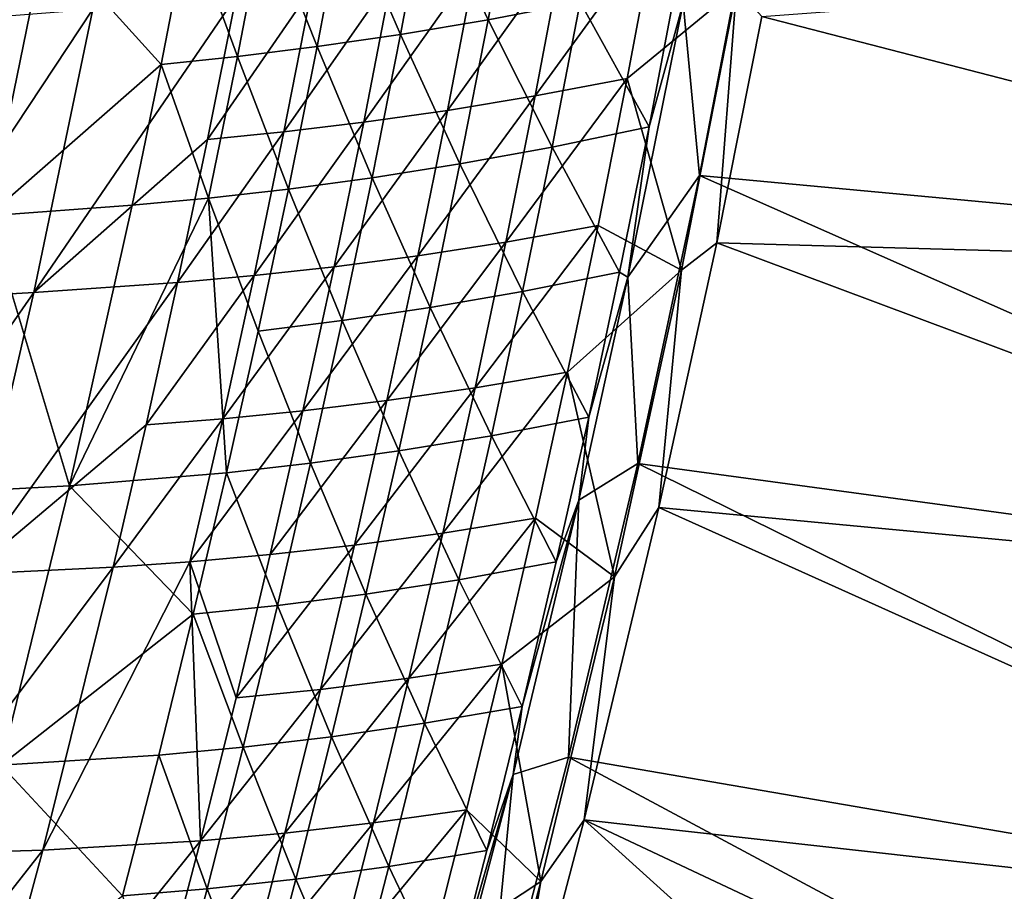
# Model space of a CAD drawing. Header units: metres. Extents: x 0 to 1400, y -1400 to 0.
# Tile 259 of 346: x 1278 to 1327, y -679 to -636. Entities that reach past the tile are written whole.
import ezdxf

# ---------------------------------------------------------------- set-up
doc = ezdxf.new("R2010")
doc.units = ezdxf.units.M

msp = doc.modelspace()

# ---------------------------------------------------------------- linework, layer by layer
at = {"layer": 'None'}
for points in [[(1311.986206, -643.51123, -29.544428), (1314.901489, -628.284851, -29.544502), (1311.175903, -634.998047, -30.960037)], [(1314.901489, -628.284851, -29.544502), (1311.986206, -643.51123, -29.544428), (1362.964233, -648.2547)], [(1314.901489, -628.284851, -29.544502), (1362.964233, -648.2547), (1365.928101, -631.833923)], [(1301.573608, -635.832825, -88.108795), (1302.894165, -628.717651, -88.106697), (1298.584839, -629.481323, -116.026657)], [(1306.109253, -634.959412, -60.209476), (1302.894165, -628.717651, -88.106697), (1301.573608, -635.832825, -88.108795)], [(1297.254028, -636.55658, -116.029518), (1298.584839, -629.481323, -116.026657), (1294.476196, -630.114075, -143.963852)], [(1301.573608, -635.832825, -88.108795), (1298.584839, -629.481323, -116.026657), (1297.254028, -636.55658, -116.029518)], [(1294.476196, -630.114075, -143.963852), (1290.552856, -630.635315, -171.918106), (1293.136108, -637.150024, -143.967316)], [(1294.476196, -630.114075, -143.963852), (1293.136108, -637.150024, -143.967316), (1297.254028, -636.55658, -116.029518)], [(1290.552856, -630.635315, -171.918106), (1286.799805, -631.064453, -199.886383), (1289.204224, -637.632874, -171.922058)], [(1290.552856, -630.635315, -171.918106), (1289.204224, -637.632874, -171.922058), (1293.136108, -637.150024, -143.967316)], [(1285.443237, -638.024719, -199.890701), (1286.799805, -631.064453, -199.886383), (1279.744141, -631.723572, -255.849762)], [(1286.799805, -631.064453, -199.886383), (1285.443237, -638.024719, -199.890701), (1289.204224, -637.632874, -171.922058)], [(1279.744141, -631.723572, -255.849762), (1273.187012, -632.246582, -311.832367), (1276.929321, -645.487915, -255.858932)], [(1276.929321, -645.487915, -255.858932), (1285.443237, -638.024719, -199.890701), (1279.744141, -631.723572, -255.849762)], [(1309.777222, -631.448425, -60.682461), (1308.421997, -638.716919, -60.683559), (1303.882935, -639.579468, -88.564827)], [(1309.777222, -631.448425, -60.682461), (1303.882935, -639.579468, -88.564827), (1305.24939, -632.352173, -88.562683)], [(1313.814819, -634.280334, -32.845055), (1308.421997, -638.716919, -60.683559), (1309.777222, -631.448425, -60.682461)], [(1366.715942, -631.816406, -3), (1363.752075, -648.25647, -3), (1315.054199, -635.656494, -32.12962)], [(1303.882935, -639.579468, -88.564827), (1299.560181, -640.292419, -116.468582), (1305.24939, -632.352173, -88.562683)], [(1305.24939, -632.352173, -88.562683), (1299.560181, -640.292419, -116.468582), (1300.93689, -633.105835, -116.465584)], [(1300.93689, -633.105835, -116.465584), (1295.438965, -640.875366, -144.390747), (1296.825073, -633.72876, -144.38707)], [(1299.560181, -640.292419, -116.468582), (1295.438965, -640.875366, -144.390747), (1300.93689, -633.105835, -116.465584)], [(1296.825073, -633.72876, -144.38707), (1291.504028, -641.347595, -172.330124), (1292.898926, -634.240051, -172.325912)], [(1296.825073, -633.72876, -144.38707), (1295.438965, -640.875366, -144.390747), (1291.504028, -641.347595, -172.330124)], [(1292.898926, -634.240051, -172.325912), (1291.504028, -641.347595, -172.330124), (1287.740234, -641.72876, -200.284134)], [(1292.898926, -634.240051, -172.325912), (1287.740234, -641.72876, -200.284134), (1289.143188, -634.659241, -200.279541)], [(1309.498535, -641.100525, -32.350086), (1310.872803, -633.91748, -32.349869), (1306.109253, -634.959412, -60.209476)], [(1313.814819, -634.280334, -32.845055), (1311.090088, -648.171143, -32.845058), (1308.421997, -638.716919, -60.683559)], [(1311.175903, -634.998047, -30.960037), (1310.872803, -633.91748, -32.349869), (1309.498535, -641.100525, -32.350086)], [(1313.814819, -634.280334, -32.845055), (1312.8302, -646.817078, -32.129559), (1311.090088, -648.171143, -32.845058)], [(1315.054199, -635.656494, -32.12962), (1312.8302, -646.817078, -32.129559), (1313.814819, -634.280334, -32.845055)], [(1279.172485, -649.275085, -256.22934), (1282.082031, -635.299438, -256.219574), (1289.143188, -634.659241, -200.279541)], [(1289.143188, -634.659241, -200.279541), (1287.740234, -641.72876, -200.284134), (1279.172485, -649.275085, -256.22934)], [(1304.723511, -642.101257, -60.210629), (1306.109253, -634.959412, -60.209476), (1301.573608, -635.832825, -88.108795)], [(1309.498535, -641.100525, -32.350086), (1306.109253, -634.959412, -60.209476), (1304.723511, -642.101257, -60.210629)], [(1308.456177, -648.510681, -30.959549), (1311.175903, -634.998047, -30.960037), (1309.498535, -641.100525, -32.350086)], [(1308.456177, -648.510681, -30.959549), (1311.986206, -643.51123, -29.544428), (1311.175903, -634.998047, -30.960037)], [(1272.585083, -649.650757, -312.192413), (1282.082031, -635.299438, -256.219574), (1279.172485, -649.275085, -256.22934)], [(1272.585083, -649.650757, -312.192413), (1275.519653, -635.805298, -312.182953), (1282.082031, -635.299438, -256.219574)], [(1363.752075, -648.25647, -3), (1312.8302, -646.817078, -32.129559), (1315.054199, -635.656494, -32.12962)], [(1300.177246, -642.933838, -88.110825), (1301.573608, -635.832825, -88.108795), (1297.254028, -636.55658, -116.029518)], [(1304.723511, -642.101257, -60.210629), (1301.573608, -635.832825, -88.108795), (1300.177246, -642.933838, -88.110825)], [(1293.136108, -637.150024, -143.967316), (1295.848022, -643.61731, -116.032288), (1297.254028, -636.55658, -116.029518)], [(1297.254028, -636.55658, -116.029518), (1295.848022, -643.61731, -116.032288), (1300.177246, -642.933838, -88.110825)], [(1293.136108, -637.150024, -143.967316), (1289.204224, -637.632874, -171.922058), (1291.721069, -644.171265, -143.970673)], [(1291.721069, -644.171265, -143.970673), (1295.848022, -643.61731, -116.032288), (1293.136108, -637.150024, -143.967316)], [(1289.204224, -637.632874, -171.922058), (1285.443237, -638.024719, -199.890701), (1287.781006, -644.615601, -171.925873)], [(1289.204224, -637.632874, -171.922058), (1287.781006, -644.615601, -171.925873), (1291.721069, -644.171265, -143.970673)], [(1284.012451, -644.969971, -199.894882), (1285.443237, -638.024719, -199.890701), (1276.929321, -645.487915, -255.858932)], [(1285.443237, -638.024719, -199.890701), (1284.012451, -644.969971, -199.894882), (1287.781006, -644.615601, -171.925873)], [(1308.421997, -638.716919, -60.683559), (1302.439941, -646.788208, -88.566902), (1303.882935, -639.579468, -88.564827)], [(1308.421997, -638.716919, -60.683559), (1306.989502, -645.967285, -60.684635), (1302.439941, -646.788208, -88.566902)], [(1311.090088, -648.171143, -32.845058), (1306.989502, -645.967285, -60.684635), (1308.421997, -638.716919, -60.683559)], [(1303.882935, -639.579468, -88.564827), (1302.439941, -646.788208, -88.566902), (1298.1073, -647.460205, -116.471489)], [(1298.1073, -647.460205, -116.471489), (1299.560181, -640.292419, -116.468582), (1303.882935, -639.579468, -88.564827)], [(1295.438965, -640.875366, -144.390747), (1299.560181, -640.292419, -116.468582), (1293.976929, -648.002869, -144.394318)], [(1299.560181, -640.292419, -116.468582), (1298.1073, -647.460205, -116.471489), (1293.976929, -648.002869, -144.394318)], [(1295.438965, -640.875366, -144.390747), (1290.033691, -648.435791, -172.334198), (1291.504028, -641.347595, -172.330124)], [(1295.438965, -640.875366, -144.390747), (1293.976929, -648.002869, -144.394318), (1290.033691, -648.435791, -172.334198)], [(1291.504028, -641.347595, -172.330124), (1286.262085, -648.77887, -200.288605), (1287.740234, -641.72876, -200.284134)], [(1291.504028, -641.347595, -172.330124), (1290.033691, -648.435791, -172.334198), (1286.262085, -648.77887, -200.288605)], [(1308.047852, -648.269653, -32.350319), (1309.498535, -641.100525, -32.350086), (1304.723511, -642.101257, -60.210629)], [(1308.456177, -648.510681, -30.959549), (1309.498535, -641.100525, -32.350086), (1308.047852, -648.269653, -32.350319)], [(1287.740234, -641.72876, -200.284134), (1286.262085, -648.77887, -200.288605), (1279.172485, -649.275085, -256.22934)], [(1303.262085, -649.228821, -60.211765), (1304.723511, -642.101257, -60.210629), (1300.177246, -642.933838, -88.110825)], [(1308.047852, -648.269653, -32.350319), (1304.723511, -642.101257, -60.210629), (1303.262085, -649.228821, -60.211765)], [(1295.848022, -643.61731, -116.032288), (1298.705933, -650.020203, -88.112793), (1300.177246, -642.933838, -88.110825)], [(1300.177246, -642.933838, -88.110825), (1298.705933, -650.020203, -88.112793), (1303.262085, -649.228821, -60.211765)], [(1294.367432, -650.663086, -116.03495), (1295.848022, -643.61731, -116.032288), (1291.721069, -644.171265, -143.970673)], [(1295.848022, -643.61731, -116.032288), (1294.367432, -650.663086, -116.03495), (1298.705933, -650.020203, -88.112793)], [(1308.945679, -657.710388, -29.544334), (1311.986206, -643.51123, -29.544428), (1308.456177, -648.510681, -30.959549)], [(1311.986206, -643.51123, -29.544428), (1308.945679, -657.710388, -29.544334), (1359.631348, -664.604553)], [(1311.986206, -643.51123, -29.544428), (1359.631348, -664.604553), (1362.964233, -648.2547)], [(1291.721069, -644.171265, -143.970673), (1287.781006, -644.615601, -171.925873), (1290.231934, -651.177307, -143.973907)], [(1290.231934, -651.177307, -143.973907), (1294.367432, -650.663086, -116.03495), (1291.721069, -644.171265, -143.970673)], [(1288.669556, -658.167542, -143.977005), (1287.781006, -644.615601, -171.925873), (1280.931152, -658.81311, -199.902756)], [(1287.781006, -644.615601, -171.925873), (1284.012451, -644.969971, -199.894882), (1280.931152, -658.81311, -199.902756)], [(1290.231934, -651.177307, -143.973907), (1287.781006, -644.615601, -171.925873), (1288.669556, -658.167542, -143.977005)], [(1280.931152, -658.81311, -199.902756), (1284.012451, -644.969971, -199.894882), (1276.929321, -645.487915, -255.858932)], [(1276.929321, -645.487915, -255.858932), (1273.822266, -659.188904, -255.867447), (1280.931152, -658.81311, -199.902756)], [(1306.989502, -645.967285, -60.684635), (1300.920898, -653.97821, -88.568916), (1302.439941, -646.788208, -88.566902)], [(1306.989502, -645.967285, -60.684635), (1305.480469, -653.199219, -60.685692), (1300.920898, -653.97821, -88.568916)], [(1306.989502, -645.967285, -60.684635), (1311.090088, -648.171143, -32.845058), (1305.480469, -653.199219, -60.685692)], [(1302.439941, -646.788208, -88.566902), (1296.578979, -654.608826, -116.474304), (1298.1073, -647.460205, -116.471489)], [(1302.439941, -646.788208, -88.566902), (1300.920898, -653.97821, -88.568916), (1296.578979, -654.608826, -116.474304)], [(1360.418579, -664.625549, -3), (1309.983398, -659.885132, -32.129471), (1312.8302, -646.817078, -32.129559)], [(1312.8302, -646.817078, -32.129559), (1309.983398, -659.885132, -32.129471), (1311.090088, -648.171143, -32.845058)], [(1363.752075, -648.25647, -3), (1360.418579, -664.625549, -3), (1312.8302, -646.817078, -32.129559)], [(1298.1073, -647.460205, -116.471489), (1296.578979, -654.608826, -116.474304), (1292.439941, -655.111023, -144.397781)], [(1293.976929, -648.002869, -144.394318), (1298.1073, -647.460205, -116.471489), (1292.439941, -655.111023, -144.397781)], [(1293.976929, -648.002869, -144.394318), (1292.439941, -655.111023, -144.397781), (1288.488525, -655.504456, -172.338165)], [(1293.976929, -648.002869, -144.394318), (1288.488525, -655.504456, -172.338165), (1290.033691, -648.435791, -172.334198)], [(1306.521606, -655.4245, -32.350571), (1308.047852, -648.269653, -32.350319), (1303.262085, -649.228821, -60.211765)], [(1311.090088, -648.171143, -32.845058), (1307.789307, -663.293152, -32.845097), (1305.480469, -653.199219, -60.685692)], [(1306.521606, -655.4245, -32.350571), (1308.456177, -648.510681, -30.959549), (1308.047852, -648.269653, -32.350319)], [(1311.090088, -648.171143, -32.845058), (1309.983398, -659.885132, -32.129471), (1307.789307, -663.293152, -32.845097)], [(1286.262085, -648.77887, -200.288605), (1275.966309, -663.170959, -256.238525), (1279.172485, -649.275085, -256.22934)], [(1286.262085, -648.77887, -200.288605), (1284.709351, -655.809265, -200.292923), (1275.966309, -663.170959, -256.238525)], [(1290.033691, -648.435791, -172.334198), (1284.709351, -655.809265, -200.292923), (1286.262085, -648.77887, -200.288605)], [(1290.033691, -648.435791, -172.334198), (1288.488525, -655.504456, -172.338165), (1284.709351, -655.809265, -200.292923)], [(1306.032227, -659.520203, -30.959152), (1308.456177, -648.510681, -30.959549), (1306.521606, -655.4245, -32.350571)], [(1306.032227, -659.520203, -30.959152), (1308.945679, -657.710388, -29.544334), (1308.456177, -648.510681, -30.959549)], [(1279.172485, -649.275085, -256.22934), (1275.966309, -663.170959, -256.238525), (1269.355103, -663.415649, -312.201294)], [(1269.355103, -663.415649, -312.201294), (1272.585083, -649.650757, -312.192413), (1279.172485, -649.275085, -256.22934)], [(1303.262085, -649.228821, -60.211765), (1298.705933, -650.020203, -88.112793), (1301.72583, -656.341553, -60.212887)], [(1306.521606, -655.4245, -32.350571), (1303.262085, -649.228821, -60.211765), (1301.72583, -656.341553, -60.212887)], [(1298.705933, -650.020203, -88.112793), (1294.367432, -650.663086, -116.03495), (1297.160278, -657.09137, -88.1147)], [(1301.72583, -656.341553, -60.212887), (1298.705933, -650.020203, -88.112793), (1297.160278, -657.09137, -88.1147)], [(1294.367432, -650.663086, -116.03495), (1290.231934, -651.177307, -143.973907), (1292.81311, -657.693359, -116.037521)], [(1297.160278, -657.09137, -88.1147), (1294.367432, -650.663086, -116.03495), (1292.81311, -657.693359, -116.037521)], [(1292.81311, -657.693359, -116.037521), (1290.231934, -651.177307, -143.973907), (1288.669556, -658.167542, -143.977005)], [(1305.480469, -653.199219, -60.685692), (1299.326538, -661.149048, -88.570862), (1300.920898, -653.97821, -88.568916)], [(1303.895386, -660.412415, -60.686726), (1299.326538, -661.149048, -88.570862), (1305.480469, -653.199219, -60.685692)], [(1305.480469, -653.199219, -60.685692), (1307.789307, -663.293152, -32.845097), (1303.895386, -660.412415, -60.686726)], [(1300.920898, -653.97821, -88.568916), (1294.97583, -661.738098, -116.477028), (1296.578979, -654.608826, -116.474304)], [(1300.920898, -653.97821, -88.568916), (1299.326538, -661.149048, -88.570862), (1294.97583, -661.738098, -116.477028)], [(1296.578979, -654.608826, -116.474304), (1290.828491, -662.199524, -144.401123), (1292.439941, -655.111023, -144.397781)], [(1296.578979, -654.608826, -116.474304), (1294.97583, -661.738098, -116.477028), (1290.828491, -662.199524, -144.401123)], [(1292.439941, -655.111023, -144.397781), (1290.828491, -662.199524, -144.401123), (1286.869385, -662.553284, -172.341995)], [(1292.439941, -655.111023, -144.397781), (1286.869385, -662.553284, -172.341995), (1288.488525, -655.504456, -172.338165)], [(1288.488525, -655.504456, -172.338165), (1286.869385, -662.553284, -172.341995), (1283.082886, -662.81958, -200.297104)], [(1288.488525, -655.504456, -172.338165), (1283.082886, -662.81958, -200.297104), (1284.709351, -655.809265, -200.292923)], [(1304.920654, -662.564453, -32.350838), (1306.521606, -655.4245, -32.350571), (1301.72583, -656.341553, -60.212887)], [(1304.920654, -662.564453, -32.350838), (1306.032227, -659.520203, -30.959152), (1306.521606, -655.4245, -32.350571)], [(1284.709351, -655.809265, -200.292923), (1283.082886, -662.81958, -200.297104), (1275.966309, -663.170959, -256.238525)], [(1301.72583, -656.341553, -60.212887), (1297.160278, -657.09137, -88.1147), (1300.115479, -663.438965, -60.213993)], [(1300.115479, -663.438965, -60.213993), (1304.920654, -662.564453, -32.350838), (1301.72583, -656.341553, -60.212887)], [(1295.54126, -664.14679, -88.116539), (1297.160278, -657.09137, -88.1147), (1292.81311, -657.693359, -116.037521)], [(1297.160278, -657.09137, -88.1147), (1295.54126, -664.14679, -88.116539), (1300.115479, -663.438965, -60.213993)], [(1292.81311, -657.693359, -116.037521), (1288.669556, -658.167542, -143.977005), (1291.185791, -664.707581, -116.039978)], [(1291.185791, -664.707581, -116.039978), (1295.54126, -664.14679, -88.116539), (1292.81311, -657.693359, -116.037521)], [(1308.945679, -657.710388, -29.544334), (1305.527222, -672.196655, -29.544212), (1355.937378, -680.876648)], [(1305.527222, -672.196655, -29.544212), (1308.945679, -657.710388, -29.544334), (1306.032227, -659.520203, -30.959152)], [(1308.945679, -657.710388, -29.544334), (1355.937378, -680.876648), (1359.631348, -664.604553)], [(1287.034668, -665.141479, -143.97998), (1288.669556, -658.167542, -143.977005), (1280.931152, -658.81311, -199.902756)], [(1288.669556, -658.167542, -143.977005), (1287.034668, -665.141479, -143.97998), (1291.185791, -664.707581, -116.039978)], [(1273.822266, -659.188904, -255.867447), (1277.5625, -672.589478, -199.909973), (1280.931152, -658.81311, -199.902756)], [(1277.5625, -672.589478, -199.909973), (1287.034668, -665.141479, -143.97998), (1280.931152, -658.81311, -199.902756)], [(1302.800293, -673.047791, -30.958681), (1306.032227, -659.520203, -30.959152), (1303.245483, -669.689087, -32.35112)], [(1302.800293, -673.047791, -30.958681), (1305.527222, -672.196655, -29.544212), (1306.032227, -659.520203, -30.959152)], [(1303.245483, -669.689087, -32.35112), (1306.032227, -659.520203, -30.959152), (1304.920654, -662.564453, -32.350838)], [(1356.723511, -680.916931, -3), (1306.296509, -675.28363, -32.129337), (1309.983398, -659.885132, -32.129471)], [(1309.983398, -659.885132, -32.129471), (1306.296509, -675.28363, -32.129337), (1307.789307, -663.293152, -32.845097)], [(1360.418579, -664.625549, -3), (1356.723511, -680.916931, -3), (1309.983398, -659.885132, -32.129471)], [(1303.895386, -660.412415, -60.686726), (1302.235107, -667.606689, -60.687733), (1297.657471, -668.300659, -88.572746)], [(1303.895386, -660.412415, -60.686726), (1297.657471, -668.300659, -88.572746), (1299.326538, -661.149048, -88.570862)], [(1307.789307, -663.293152, -32.845097), (1302.235107, -667.606689, -60.687733), (1303.895386, -660.412415, -60.686726)], [(1299.326538, -661.149048, -88.570862), (1293.298462, -668.847656, -116.479645), (1294.97583, -661.738098, -116.477028)], [(1297.657471, -668.300659, -88.572746), (1293.298462, -668.847656, -116.479645), (1299.326538, -661.149048, -88.570862)], [(1294.97583, -661.738098, -116.477028), (1289.143311, -669.268066, -144.404343), (1290.828491, -662.199524, -144.401123)], [(1294.97583, -661.738098, -116.477028), (1293.298462, -668.847656, -116.479645), (1289.143311, -669.268066, -144.404343)], [(1290.828491, -662.199524, -144.401123), (1289.143311, -669.268066, -144.404343), (1286.869385, -662.553284, -172.341995)], [(1275.966309, -663.170959, -256.238525), (1283.082886, -662.81958, -200.297104), (1272.469604, -676.984558, -256.24707)], [(1283.082886, -662.81958, -200.297104), (1279.61145, -676.779053, -200.305008), (1272.469604, -676.984558, -256.24707)], [(1286.869385, -662.553284, -172.341995), (1279.61145, -676.779053, -200.305008), (1283.082886, -662.81958, -200.297104)], [(1287.385132, -676.316467, -144.407455), (1279.61145, -676.779053, -200.305008), (1286.869385, -662.553284, -172.341995)], [(1286.869385, -662.553284, -172.341995), (1289.143311, -669.268066, -144.404343), (1287.385132, -676.316467, -144.407455)], [(1300.115479, -663.438965, -60.213993), (1303.245483, -669.689087, -32.35112), (1304.920654, -662.564453, -32.350838)], [(1307.789307, -663.293152, -32.845097), (1304.162964, -678.328735, -32.845123), (1302.235107, -667.606689, -60.687733)], [(1307.789307, -663.293152, -32.845097), (1306.296509, -675.28363, -32.129337), (1304.162964, -678.328735, -32.845123)], [(1295.54126, -664.14679, -88.116539), (1298.431885, -670.520569, -60.21508), (1300.115479, -663.438965, -60.213993)], [(1298.431885, -670.520569, -60.21508), (1303.245483, -669.689087, -32.35112), (1300.115479, -663.438965, -60.213993)], [(1291.185791, -664.707581, -116.039978), (1293.849487, -671.186035, -88.118309), (1295.54126, -664.14679, -88.116539)], [(1293.849487, -671.186035, -88.118309), (1298.431885, -670.520569, -60.21508), (1295.54126, -664.14679, -88.116539)], [(1287.034668, -665.141479, -143.97998), (1289.48645, -671.705261, -116.042336), (1291.185791, -664.707581, -116.039978)], [(1289.48645, -671.705261, -116.042336), (1293.849487, -671.186035, -88.118309), (1291.185791, -664.707581, -116.039978)], [(1277.5625, -672.589478, -199.909973), (1285.328003, -672.098633, -143.982834), (1287.034668, -665.141479, -143.97998)], [(1285.328003, -672.098633, -143.982834), (1289.48645, -671.705261, -116.042336), (1287.034668, -665.141479, -143.97998)], [(1297.657471, -668.300659, -88.572746), (1302.235107, -667.606689, -60.687733), (1295.914307, -675.432617, -88.574554)], [(1295.914307, -675.432617, -88.574554), (1302.235107, -667.606689, -60.687733), (1300.5, -674.781799, -60.688713)], [(1302.235107, -667.606689, -60.687733), (1304.162964, -678.328735, -32.845123), (1300.5, -674.781799, -60.688713)], [(1293.298462, -668.847656, -116.479645), (1297.657471, -668.300659, -88.572746), (1291.547607, -675.937378, -116.482162)], [(1291.547607, -675.937378, -116.482162), (1297.657471, -668.300659, -88.572746), (1295.914307, -675.432617, -88.574554)], [(1289.143311, -669.268066, -144.404343), (1293.298462, -668.847656, -116.479645), (1287.385132, -676.316467, -144.407455)], [(1287.385132, -676.316467, -144.407455), (1293.298462, -668.847656, -116.479645), (1291.547607, -675.937378, -116.482162)], [(1303.245483, -669.689087, -32.35112), (1298.431885, -670.520569, -60.21508), (1301.49707, -676.797852, -32.351418)], [(1301.49707, -676.797852, -32.351418), (1302.800293, -673.047791, -30.958681), (1303.245483, -669.689087, -32.35112)], [(1296.675659, -677.585876, -60.216148), (1298.431885, -670.520569, -60.21508), (1293.849487, -671.186035, -88.118309)], [(1301.49707, -676.797852, -32.351418), (1298.431885, -670.520569, -60.21508), (1296.675659, -677.585876, -60.216148)], [(1292.085815, -678.208557, -88.120003), (1293.849487, -671.186035, -88.118309), (1289.48645, -671.705261, -116.042336)], [(1296.675659, -677.585876, -60.216148), (1293.849487, -671.186035, -88.118309), (1292.085815, -678.208557, -88.120003)], [(1283.550415, -679.038391, -143.985535), (1285.328003, -672.098633, -143.982834), (1277.5625, -672.589478, -199.909973)], [(1285.328003, -672.098633, -143.982834), (1283.550415, -679.038391, -143.985535), (1287.715698, -678.685913, -116.044579)], [(1287.715698, -678.685913, -116.044579), (1289.48645, -671.705261, -116.042336), (1285.328003, -672.098633, -143.982834)], [(1292.085815, -678.208557, -88.120003), (1289.48645, -671.705261, -116.042336), (1287.715698, -678.685913, -116.044579)], [(1273.913208, -686.294495, -199.916489), (1283.550415, -679.038391, -143.985535), (1277.5625, -672.589478, -199.909973)], [(1305.527222, -672.196655, -29.544212), (1301.295776, -688.521545, -29.544041), (1351.890381, -697.064575)], [(1301.295776, -688.521545, -29.544041), (1305.527222, -672.196655, -29.544212), (1302.800293, -673.047791, -30.958681)], [(1305.527222, -672.196655, -29.544212), (1351.890381, -697.064575), (1355.937378, -680.876648)], [(1297.552734, -692.914246, -30.958065), (1302.800293, -673.047791, -30.958681), (1299.676025, -683.890259, -32.35173)], [(1297.552734, -692.914246, -30.958065), (1301.295776, -688.521545, -29.544041), (1302.800293, -673.047791, -30.958681)], [(1302.800293, -673.047791, -30.958681), (1301.49707, -676.797852, -32.351418), (1299.676025, -683.890259, -32.35173)], [(1300.5, -674.781799, -60.688713), (1298.690918, -681.937439, -60.689663), (1294.097778, -682.544678, -88.576294)], [(1295.914307, -675.432617, -88.574554), (1300.5, -674.781799, -60.688713), (1294.097778, -682.544678, -88.576294)], [(1300.5, -674.781799, -60.688713), (1304.162964, -678.328735, -32.845123), (1298.690918, -681.937439, -60.689663)], [(1289.723999, -683.006836, -116.484573), (1291.547607, -675.937378, -116.482162), (1295.914307, -675.432617, -88.574554)], [(1295.914307, -675.432617, -88.574554), (1294.097778, -682.544678, -88.576294), (1289.723999, -683.006836, -116.484573)], [(1306.296509, -675.28363, -32.129337), (1348.280151, -713.240723, -3), (1301.86499, -692.09436, -32.129154)], [(1306.296509, -675.28363, -32.129337), (1301.86499, -692.09436, -32.129154), (1304.162964, -678.328735, -32.845123)], [(1356.723511, -680.916931, -3), (1352.674805, -697.124023, -3), (1306.296509, -675.28363, -32.129337)], [(1352.674805, -697.124023, -3), (1348.280151, -713.240723, -3), (1306.296509, -675.28363, -32.129337)], [(1285.554565, -683.34436, -144.410431), (1291.547607, -675.937378, -116.482162), (1289.723999, -683.006836, -116.484573)], [(1287.385132, -676.316467, -144.407455), (1291.547607, -675.937378, -116.482162), (1285.554565, -683.34436, -144.410431)], [(1285.554565, -683.34436, -144.410431), (1275.853516, -690.654907, -200.312286), (1287.385132, -676.316467, -144.407455)], [(1275.853516, -690.654907, -200.312286), (1279.61145, -676.779053, -200.305008), (1287.385132, -676.316467, -144.407455)], [(1272.469604, -676.984558, -256.24707), (1279.61145, -676.779053, -200.305008), (1268.688843, -690.713318, -256.254913)], [(1279.61145, -676.779053, -200.305008), (1275.853516, -690.654907, -200.312286), (1268.688843, -690.713318, -256.254913)], [(1299.676025, -683.890259, -32.35173), (1301.49707, -676.797852, -32.351418), (1296.675659, -677.585876, -60.216148)], [(1294.847534, -684.634338, -60.217194), (1296.675659, -677.585876, -60.216148), (1292.085815, -678.208557, -88.120003)], [(1299.676025, -683.890259, -32.35173), (1296.675659, -677.585876, -60.216148), (1294.847534, -684.634338, -60.217194)], [(1290.250977, -685.213806, -88.12162), (1292.085815, -678.208557, -88.120003), (1287.715698, -678.685913, -116.044579)], [(1294.847534, -684.634338, -60.217194), (1292.085815, -678.208557, -88.120003), (1290.250977, -685.213806, -88.12162)], [(1304.162964, -678.328735, -32.845123), (1300.219604, -693.271423, -32.845055), (1298.690918, -681.937439, -60.689663)], [(1304.162964, -678.328735, -32.845123), (1301.86499, -692.09436, -32.129154), (1300.219604, -693.271423, -32.845055)], [(1283.550415, -679.038391, -143.985535), (1285.874268, -685.648926, -116.046707), (1287.715698, -678.685913, -116.044579)], [(1287.715698, -678.685913, -116.044579), (1285.874268, -685.648926, -116.046707), (1290.250977, -685.213806, -88.12162)]]:
    msp.add_3dface(points, dxfattribs=at)

doc.saveas('drawing.dxf')
